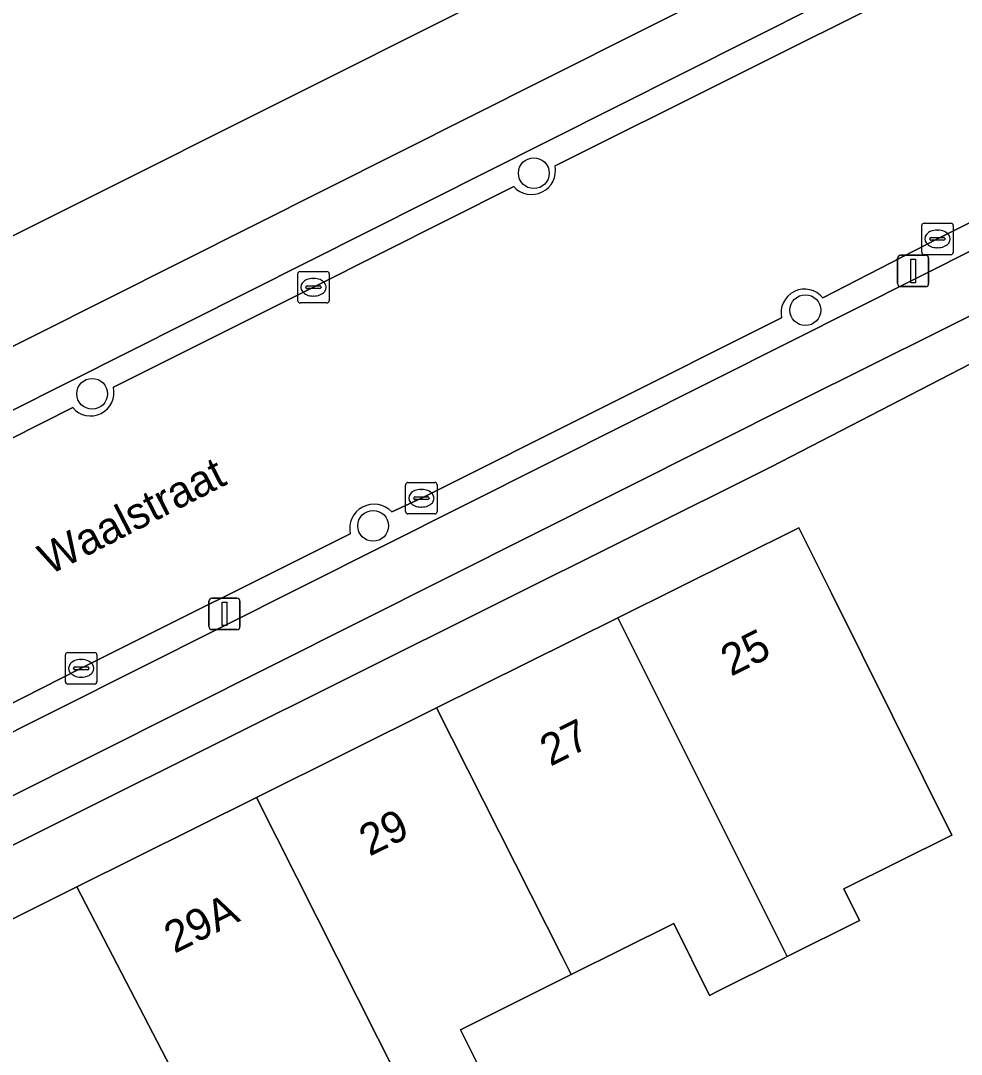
# Model space of a CAD drawing. Extents: x 157320 to 158835, y 386650 to 388491.
# Drawn here: x 157641.97 to 157671.82, y 387659.52 to 387692.33 of the extents above; entities that cross this region are included whole.
import ezdxf

# ---------------------------------------------------------------- set-up
doc = ezdxf.new("R2010")
doc.units = 0
for name, color, linetype in [('IMGEO_Berm_open', 7, 'Continuous'), ('IMGEO_Boom', 7, 'Continuous'), ('IMGEO_Erf', 7, 'Continuous'), ('IMGEO_Fietspad_open', 7, 'Continuous'), ('IMGEO_Kolk', 7, 'Continuous'), ('IMGEO_Lichtmast', 7, 'Continuous'), ('IMGEO_Openbare_ruimte_label', 7, 'Continuous'), ('IMGEO_Pand', 7, 'Continuous'), ('IMGEO_Pand_nummerreeks', 7, 'Continuous'), ('IMGEO_Rijbaan_lokaal_open', 7, 'Continuous'), ('IMGEO_Voetpad_open', 7, 'Continuous')]:
    doc.layers.add(name, color=color, linetype=linetype)

msp = doc.modelspace()

# ---------------------------------------------------------------- linework, layer by layer
at = {"layer": 'IMGEO_Berm_open'}
for points in [[(157689.313, 387702.997), (157689.087, 387703.419), (157688.948, 387703.712), (157688.853, 387703.664), (157658.704, 387688.508), (157633.965, 387676.076), (157632.808, 387675.494), (157602.899, 387660.494), (157587.041, 387652.538), (157567.394, 387642.71), (157567.399, 387642.417)], [(157658.929, 387687.722), (157670.142, 387693.328), (157670.881, 387693.72)], [(157644.913, 387680.698), (157651.263, 387683.869), (157657.618, 387687.064)], [(157666.428, 387682.154), (157672.423, 387685.176), (157672.08, 387685.911), (157671.065, 387685.405), (157667.432, 387683.529)], [(157666.121, 387682.899), (157654.687, 387677.174), (157653.747, 387676.741)], [(157586.607, 387643), (157582.123, 387640.749), (157577.438, 387638.409), (157574.054, 387636.702), (157569.341, 387634.325), (157569.697, 387633.623), (157597.83, 387647.706), (157616.763, 387657.23), (157637.927, 387667.851), (157666.428, 387682.154)], [(157630.518, 387673.434), (157633.06, 387674.73), (157633.267, 387674.819), (157633.035, 387675.276), (157634.094, 387675.811), (157636.413, 387676.983), (157636.639, 387676.533), (157643.624, 387680.048)], [(157652.428, 387676.043), (157643.892, 387671.775), (157640.178, 387669.894)]]:
    msp.add_lwpolyline(points, dxfattribs=at)
for centre, radius, start, end in [((157658.183, 387687.574), 0.761, 222.0898, 11.215), ((157666.848, 387683.065), 0.746, 38.4891, 192.844), ((157644.189, 387680.53), 0.743, 220.474, 13.0466), ((157653.185, 387676.209), 0.774, 43.4247, 192.3499)]:
    msp.add_arc(centre, radius, start, end, dxfattribs=at)
at = {"layer": 'IMGEO_Boom'}
for centre in [(157658.257, 387687.49), (157666.873, 387683.142), (157644.238, 387680.488), (157653.156, 387676.295)]:
    msp.add_circle(centre, 0.489, dxfattribs=at)
at = {"layer": 'IMGEO_Erf'}
for points in [[(157631.791, 387680.53), (157656.318, 387692.814), (157653.107, 387699.225), (157648.03, 387696.685), (157647.75, 387695.844), (157646.499, 387695.219), (157645.665, 387695.496), (157640.914, 387693.119)], [(157691.95, 387619.773), (157696.06, 387616.975), (157697.238, 387618.697), (157707.692, 387624.565), (157709.303, 387625.45), (157695.172, 387652.085), (157692.4, 387657.299), (157692.336, 387657.419), (157689.915, 387661.997), (157689.894, 387662.037), (157688.503, 387664.651), (157680.127, 387680.393), (157678.819, 387682.868), (157676.207, 387683.552), (157665.792, 387678.165), (157639.374, 387664.995), (157633.991, 387662.311), (157634.079, 387662.144), (157617.129, 387653.586), (157570.984, 387630.438), (157573.399, 387626.195), (157573.576, 387626.3), (157595.2, 387589.106)], [(157634.908, 387660.43), (157643.756, 387664.835), (157649.451, 387667.669), (157655.172, 387670.517), (157660.921, 387673.379), (157666.662, 387676.237), (157667.698, 387674.155), (157670.608, 387668.31), (157671.52, 387666.478), (157668.094, 387664.772), (157668.595, 387663.765), (157666.298, 387662.622), (157666.184, 387662.565), (157664.119, 387661.537), (157663.828, 387661.392), (157662.695, 387663.669), (157659.443, 387662.051), (157655.931, 387660.302), (157657.059, 387658.035)]]:
    msp.add_lwpolyline(points, dxfattribs=at)
at = {"layer": 'IMGEO_Fietspad_open'}
msp.add_lwpolyline([(157632.808, 387675.494), (157633.965, 387676.076), (157658.704, 387688.508), (157688.853, 387703.664), (157688.948, 387703.712), (157688.179, 387705.325), (157687.79, 387705.127), (157658.586, 387690.459), (157633.171, 387677.702), (157602.223, 387662.168), (157586.268, 387654.276), (157565.674, 387643.795)], dxfattribs=at)
msp.add_lwpolyline([(157638.747, 387666.244), (157666.647, 387680.247), (157675.661, 387684.73), (157674.827, 387686.387), (157672.423, 387685.176), (157666.428, 387682.154), (157637.927, 387667.851), (157616.763, 387657.23), (157597.83, 387647.706), (157569.697, 387633.623), (157569.232, 387631.358), (157569.945, 387631.713)], close=True, dxfattribs=at)
at = {"layer": 'IMGEO_Kolk'}
for p, q in [((157670.565, 387684.978), (157670.565, 387685.83)), ((157670.64, 387685.904), (157671.492, 387685.904)), ((157671.053, 387685.684), (157671.078, 387685.684)), ((157671.566, 387685.83), (157671.566, 387684.978)), ((157670.824, 387685.398), (157670.824, 387685.41)), ((157671.262, 387685.361), (157670.864, 387685.361)), ((157670.867, 387685.447), (157671.265, 387685.447)), ((157671.308, 387685.41), (157671.308, 387685.398)), ((157671.076, 387685.124), (157671.051, 387685.124)), ((157671.492, 387684.904), (157670.64, 387684.904)), ((157650.837, 387684.37), (157651.689, 387684.37)), ((157650.762, 387683.444), (157650.762, 387684.296)), ((157651.25, 387684.15), (157651.275, 387684.15)), ((157651.763, 387684.296), (157651.763, 387683.444)), ((157651.021, 387683.864), (157651.021, 387683.876)), ((157651.459, 387683.827), (157651.061, 387683.827)), ((157651.064, 387683.913), (157651.462, 387683.913)), ((157651.505, 387683.876), (157651.505, 387683.864)), ((157651.689, 387683.37), (157650.837, 387683.37)), ((157651.273, 387683.59), (157651.248, 387683.59)), ((157654.187, 387676.747), (157654.187, 387677.599)), ((157654.262, 387677.673), (157655.114, 387677.673)), ((157654.675, 387677.453), (157654.7, 387677.453)), ((157655.188, 387677.599), (157655.188, 387676.747)), ((157654.446, 387677.167), (157654.446, 387677.179)), ((157654.884, 387677.13), (157654.486, 387677.13)), ((157654.489, 387677.216), (157654.887, 387677.216)), ((157654.93, 387677.179), (157654.93, 387677.167)), ((157654.698, 387676.893), (157654.673, 387676.893)), ((157655.114, 387676.673), (157654.262, 387676.673)), ((157643.391, 387671.348), (157643.391, 387672.2)), ((157643.466, 387672.274), (157644.318, 387672.274)), ((157644.392, 387672.2), (157644.392, 387671.348)), ((157643.879, 387672.054), (157643.904, 387672.054)), ((157643.65, 387671.768), (157643.65, 387671.78)), ((157644.088, 387671.731), (157643.69, 387671.731)), ((157643.693, 387671.817), (157644.091, 387671.817)), ((157644.134, 387671.78), (157644.134, 387671.768)), ((157644.318, 387671.274), (157643.466, 387671.274)), ((157643.902, 387671.494), (157643.877, 387671.494))]:
    msp.add_line(p, q, dxfattribs=at)
for points in [[(157670.565, 387684.978), (157670.565, 387685.83)], [(157670.64, 387685.904), (157671.492, 387685.904)], [(157671.566, 387685.83), (157671.566, 387684.978)], [(157671.492, 387684.904), (157670.64, 387684.904)], [(157650.837, 387684.37), (157651.689, 387684.37)], [(157650.762, 387683.444), (157650.762, 387684.296)], [(157651.763, 387684.296), (157651.763, 387683.444)], [(157651.689, 387683.37), (157650.837, 387683.37)], [(157654.187, 387676.747), (157654.187, 387677.599)], [(157654.262, 387677.673), (157655.114, 387677.673)], [(157655.188, 387677.599), (157655.188, 387676.747)], [(157655.114, 387676.673), (157654.262, 387676.673)], [(157643.391, 387671.348), (157643.391, 387672.2)], [(157643.466, 387672.274), (157644.318, 387672.274)], [(157644.392, 387672.2), (157644.392, 387671.348)], [(157644.318, 387671.274), (157643.466, 387671.274)]]:
    msp.add_lwpolyline(points, dxfattribs=at)
for centre, radius, start, end in [((157670.642, 387685.828), 0.0765, 91.552, 178.448), ((157670.642, 387685.828), 0.0765, 91.552, 178.448), ((157671.49, 387685.828), 0.0765, 1.552, 88.448), ((157671.49, 387685.828), 0.0765, 1.552, 88.448), ((157670.864, 387685.407), 0.0403, 85.8775, 175.7526), ((157670.861, 387685.397), 0.0366, 178.938, 274.7102), ((157671.265, 387685.404), 0.043, 264.8664, 352.4533), ((157671.269, 387685.409), 0.0386, 1.7309, 96.639), ((157670.642, 387684.98), 0.0765, 181.552, 268.448), ((157670.642, 387684.98), 0.0765, 181.552, 268.448), ((157671.49, 387684.98), 0.0765, 271.552, 358.448), ((157671.49, 387684.98), 0.0765, 271.552, 358.448), ((157650.839, 387684.294), 0.0765, 91.552, 178.448), ((157650.839, 387684.294), 0.0765, 91.552, 178.448), ((157651.687, 387684.294), 0.0765, 1.552, 88.448), ((157651.687, 387684.294), 0.0765, 1.552, 88.448), ((157651.061, 387683.873), 0.0403, 85.8775, 175.7526), ((157651.058, 387683.863), 0.0366, 178.938, 274.7102), ((157651.462, 387683.87), 0.043, 264.8664, 352.4533), ((157651.466, 387683.875), 0.0386, 1.7309, 96.639), ((157650.839, 387683.446), 0.0765, 181.552, 268.448), ((157650.839, 387683.446), 0.0765, 181.552, 268.448), ((157651.687, 387683.446), 0.0765, 271.552, 358.448), ((157651.687, 387683.446), 0.0765, 271.552, 358.448), ((157654.264, 387677.597), 0.0765, 91.552, 178.448), ((157654.264, 387677.597), 0.0765, 91.552, 178.448), ((157655.112, 387677.597), 0.0765, 1.552, 88.448), ((157655.112, 387677.597), 0.0765, 1.552, 88.448), ((157654.486, 387677.176), 0.0403, 85.8775, 175.7526), ((157654.483, 387677.166), 0.0366, 178.938, 274.7102), ((157654.887, 387677.173), 0.043, 264.8664, 352.4533), ((157654.891, 387677.178), 0.0386, 1.7309, 96.639), ((157654.264, 387676.749), 0.0765, 181.552, 268.448), ((157654.264, 387676.749), 0.0765, 181.552, 268.448), ((157655.112, 387676.749), 0.0765, 271.552, 358.448), ((157655.112, 387676.749), 0.0765, 271.552, 358.448), ((157643.468, 387672.198), 0.0765, 91.552, 178.448), ((157643.468, 387672.198), 0.0765, 91.552, 178.448), ((157644.316, 387672.198), 0.0765, 1.552, 88.448), ((157644.316, 387672.198), 0.0765, 1.552, 88.448), ((157643.69, 387671.777), 0.0403, 85.8775, 175.7526), ((157643.687, 387671.767), 0.0366, 178.938, 274.7102), ((157644.091, 387671.774), 0.043, 264.8664, 352.4533), ((157644.095, 387671.779), 0.0386, 1.7309, 96.639), ((157643.468, 387671.35), 0.0765, 181.552, 268.448), ((157643.468, 387671.35), 0.0765, 181.552, 268.448), ((157644.316, 387671.35), 0.0765, 271.552, 358.448), ((157644.316, 387671.35), 0.0765, 271.552, 358.448)]:
    msp.add_arc(centre, radius, start, end, dxfattribs=at)
for centre, major_axis, ratio, start_param, end_param in [((157671.052, 387685.404), (-0.387, 0.002), 0.722429, 4.712389, 7.853982), ((157671.077, 387685.404), (-0.39, 0.002), 0.717154, 1.570796, 4.712389), ((157651.249, 387683.87), (-0.387, 0.002), 0.722429, 4.712389, 7.853982), ((157651.274, 387683.87), (-0.39, 0.002), 0.717154, 1.570796, 4.712389), ((157654.674, 387677.173), (-0.387, 0.002), 0.722429, 4.712389, 7.853982), ((157654.699, 387677.173), (-0.39, 0.002), 0.717154, 1.570796, 4.712389), ((157643.878, 387671.774), (-0.387, 0.002), 0.722429, 4.712389, 7.853982), ((157643.903, 387671.774), (-0.39, 0.002), 0.717154, 1.570796, 4.712389)]:
    msp.add_ellipse(centre, major_axis=major_axis, ratio=ratio, start_param=start_param, end_param=end_param, dxfattribs=at)
at = {"layer": 'IMGEO_Lichtmast'}
for p, q in [((157669.796, 387683.989), (157669.796, 387684.789)), ((157669.796, 387684.789), (157669.796, 387683.989)), ((157669.896, 387684.889), (157670.686, 387684.889)), ((157670.686, 387684.889), (157669.896, 387684.889)), ((157670.786, 387684.789), (157670.786, 387683.989)), ((157670.786, 387683.989), (157670.786, 387684.789)), ((157670.686, 387683.889), (157669.896, 387683.889)), ((157669.896, 387683.889), (157670.686, 387683.889)), ((157647.94, 387673.103), (157647.94, 387673.903)), ((157647.94, 387673.903), (157647.94, 387673.103)), ((157648.04, 387674.003), (157648.83, 387674.003)), ((157648.83, 387674.003), (157648.04, 387674.003)), ((157648.93, 387673.903), (157648.93, 387673.103)), ((157648.93, 387673.103), (157648.93, 387673.903)), ((157648.83, 387673.003), (157648.04, 387673.003)), ((157648.04, 387673.003), (157648.83, 387673.003))]:
    msp.add_line(p, q, dxfattribs=at)
for points in [[(157670.216, 387684.764), (157670.366, 387684.764), (157670.366, 387684.014), (157670.216, 387684.014), (157670.216, 387684.764)], [(157648.36, 387673.878), (157648.51, 387673.878), (157648.51, 387673.128), (157648.36, 387673.128), (157648.36, 387673.878)]]:
    msp.add_lwpolyline(points, dxfattribs=at)
for centre, start, end in [((157669.896, 387684.789), 90, 180), ((157669.896, 387684.789), 90, 180), ((157670.686, 387684.789), 0, 90), ((157670.686, 387684.789), 360, 90), ((157669.896, 387683.989), 180, 270), ((157669.896, 387683.989), 180, 270), ((157670.686, 387683.989), 270, 0), ((157670.686, 387683.989), 270, 0), ((157648.04, 387673.903), 90, 180), ((157648.04, 387673.903), 90, 180), ((157648.83, 387673.903), 0, 90), ((157648.83, 387673.903), 360, 90), ((157648.04, 387673.103), 180, 270), ((157648.04, 387673.103), 180, 270), ((157648.83, 387673.103), 270, 0), ((157648.83, 387673.103), 270, 0)]:
    msp.add_arc(centre, 0.1, start, end, dxfattribs=at)
at = {"layer": 'IMGEO_Pand'}
for points in [[(157667.698, 387674.155), (157666.662, 387676.237), (157660.921, 387673.379), (157666.298, 387662.622), (157668.595, 387663.765), (157668.094, 387664.772), (157671.52, 387666.478), (157670.608, 387668.31)], [(157660.921, 387673.379), (157655.172, 387670.517), (157659.154, 387662.624), (157659.443, 387662.051), (157662.695, 387663.669), (157663.828, 387661.392), (157664.119, 387661.537), (157666.184, 387662.565), (157666.298, 387662.622)], [(157655.172, 387670.517), (157649.451, 387667.669), (157655.862, 387654.953), (157658.051, 387656.042), (157657.059, 387658.035), (157655.931, 387660.302), (157659.443, 387662.051), (157659.154, 387662.624)], [(157655.862, 387654.953), (157649.451, 387667.669), (157643.756, 387664.835), (157647.866, 387656.91), (157651.043, 387658.496), (157652.414, 387655.723), (157655.712, 387649.446), (157658.043, 387644.791), (157660.373, 387645.958), (157658.038, 387650.61)], [(157647.866, 387656.91), (157643.756, 387664.835), (157634.908, 387660.43), (157635.046, 387660.153), (157638.838, 387652.995), (157643.221, 387655.317), (157649.895, 387641.782), (157654.261, 387643.934), (157651.137, 387650.273), (157649.353, 387653.892)]]:
    msp.add_lwpolyline(points, close=True, dxfattribs=at)
at = {"layer": 'IMGEO_Rijbaan_lokaal_open'}
for points in [[(157667.432, 387683.529), (157671.065, 387685.405), (157672.08, 387685.911), (157688.986, 387694.407), (157698.721, 387699.326), (157700.572, 387700.24)], [(157670.881, 387693.72), (157670.142, 387693.328), (157658.929, 387687.722)], [(157657.618, 387687.064), (157651.263, 387683.869), (157644.913, 387680.698)], [(157653.747, 387676.741), (157654.687, 387677.174), (157666.121, 387682.899)], [(157643.624, 387680.048), (157636.639, 387676.533), (157634.318, 387675.353), (157633.267, 387674.819), (157636.643, 387668.123), (157637.609, 387668.61), (157638.058, 387668.836), (157638.861, 387669.25)], [(157640.178, 387669.894), (157643.892, 387671.775), (157652.428, 387676.043)]]:
    msp.add_lwpolyline(points, dxfattribs=at)
for centre, radius, start, end in [((157658.183, 387687.574), 0.761, 222.0898, 11.215), ((157666.848, 387683.065), 0.746, 38.4891, 192.844), ((157644.189, 387680.53), 0.743, 220.474, 13.0466), ((157653.185, 387676.209), 0.774, 43.4247, 192.3499)]:
    msp.add_arc(centre, radius, start, end, dxfattribs=at)
at = {"layer": 'IMGEO_Voetpad_open'}
for points in [[(157687.79, 387705.127), (157688.179, 387705.325), (157687.478, 387706.796), (157682.695, 387704.388), (157682.023, 387705.714), (157657.627, 387693.47), (157657.128, 387693.22), (157656.318, 387692.814), (157631.791, 387680.53), (157632.467, 387679.145), (157601.748, 387663.749), (157585.592, 387655.625), (157585.532, 387655.755), (157579.588, 387652.785), (157579.644, 387652.658), (157578.314, 387651.995), (157577.637, 387653.335), (157564.366, 387646.663), (157560.83, 387644.885), (157561.724, 387644.197), (157562.048, 387644.013)], [(157565.674, 387643.795), (157586.268, 387654.276), (157602.223, 387662.168), (157633.171, 387677.702), (157658.586, 387690.459), (157687.79, 387705.127)], [(157675.661, 387684.73), (157666.647, 387680.247), (157638.747, 387666.244), (157569.945, 387631.713), (157569.232, 387631.358), (157568.84, 387629.444), (157570.984, 387630.438), (157617.129, 387653.586), (157634.079, 387662.144), (157633.991, 387662.311), (157639.374, 387664.995), (157665.792, 387678.165), (157676.207, 387683.552)]]:
    msp.add_lwpolyline(points, dxfattribs=at)

# ---------------------------------------------------------------- texts
at = {"layer": 'IMGEO_Openbare_ruimte_label'}
msp.add_text('Waalstraat', height=1, rotation=27.1288, dxfattribs=at).set_placement((157642.874, 387674.718))
at = {"layer": 'IMGEO_Pand_nummerreeks'}
for s, rotation, p in [('25', 26.4649, (157664.516, 387671.504)), ('27', 26.4649, (157658.779, 387668.648)), ('29', 26.4649, (157653.042, 387665.792)), ('29A', 26.4639, (157646.851, 387662.711))]:
    msp.add_text(s, height=1, rotation=rotation, dxfattribs=at).set_placement(p)

doc.saveas('drawing.dxf')
